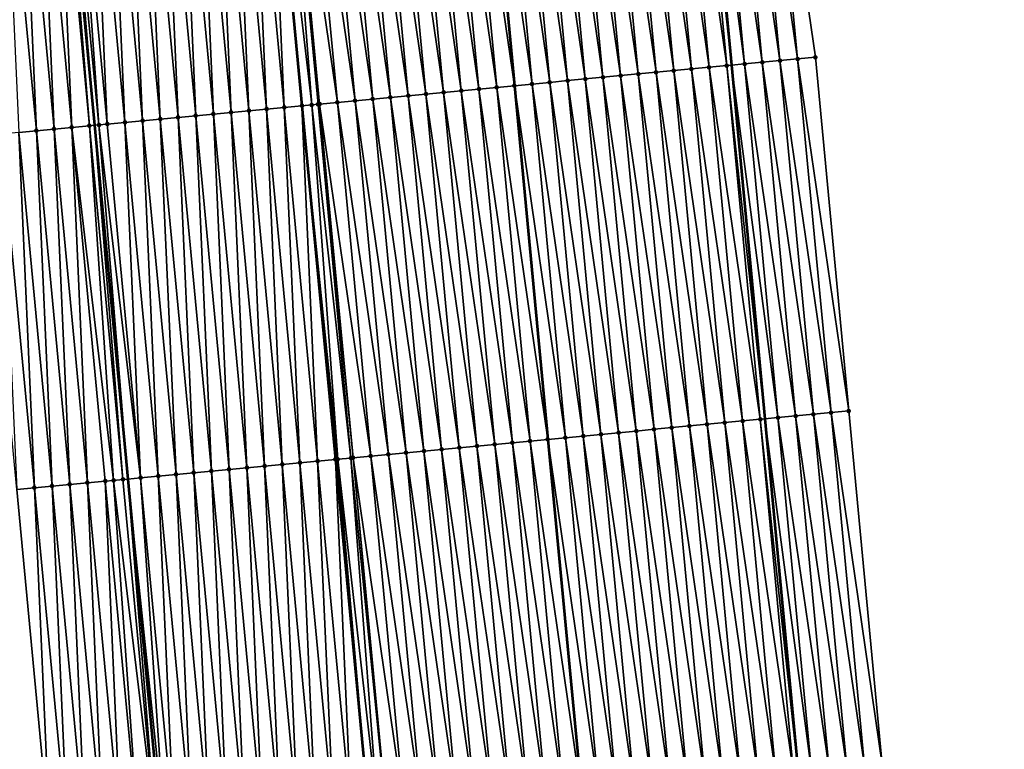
# Model space of a CAD drawing. Header units: feet. Extents: x 2010743 to 2022806, y 818705 to 837694.
# Tile 473 of 531: x 2011328 to 2011384, y 835453 to 835494. Entities that reach past the tile are written whole.
import ezdxf

# ---------------------------------------------------------------- set-up
doc = ezdxf.new("R2010")
doc.units = ezdxf.units.FT
doc.header["$MEASUREMENT"] = 0
for name, color, linetype, lineweight in [('EP_Travel Lane', 172, 'Continuous', 53), ('Road Shots', 141, 'Continuous', 100), ('STRIPING', 60, 'Continuous', 53)]:
    doc.layers.add(name, color=color, linetype=linetype, lineweight=lineweight)
doc.layers.add('I-77-MM17-21_NB-Surface-Border', color=7, linetype='Continuous')
doc.layers.add('I-77-MM17-21_NB-Surface-TIN', color=7, linetype='Continuous')

msp = doc.modelspace()

# ---------------------------------------------------------------- linework, layer by layer
at = {"layer": 'EP_Travel Lane'}
for points in [[(2011336.177, 835810.47, 326.216), (2011338.344, 835790.59, 325.871), (2011340.51, 835770.711, 325.505), (2011342.635, 835750.709, 325.135), (2011344.699, 835730.819, 324.782), (2011346.763, 835710.929, 324.436), (2011348.827, 835691.039, 324.072), (2011350.853, 835671.044, 323.715), (2011352.828, 835651.145, 323.362), (2011354.802, 835631.246, 323.001), (2011356.777, 835611.347, 322.632), (2011358.746, 835591.435, 322.278), (2011360.708, 835571.535, 321.92), (2011362.67, 835551.635, 321.569), (2011364.633, 835531.734, 321.214), (2011366.559, 835511.738, 320.852), (2011368.437, 835491.83, 320.51), (2011370.315, 835471.922, 320.136), (2011372.193, 835452.013, 319.786), (2011374.023, 835431.971, 319.441), (2011375.786, 835412.051, 319.106), (2011377.549, 835392.132, 318.743), (2011379.312, 835372.214, 318.371), (2011381.056, 835352.225, 318.031)], [(2011300.433, 835806.569, 326.501), (2011302.6, 835786.69, 326.146), (2011304.767, 835766.81, 325.794), (2011306.87, 835746.998, 325.472), (2011308.931, 835727.107, 325.118), (2011310.991, 835707.217, 324.745), (2011313.052, 835687.327, 324.385), (2011315.059, 835667.493, 324.025), (2011317.03, 835647.594, 323.684), (2011319.001, 835627.695, 323.293), (2011320.972, 835607.795, 322.93), (2011322.937, 835587.903, 322.583), (2011324.9, 835568.003, 322.219), (2011326.862, 835548.102, 321.88), (2011328.824, 835528.201, 321.532), (2011330.737, 835508.353, 321.172), (2011332.616, 835488.445, 320.816), (2011334.494, 835468.536, 320.475), (2011336.372, 835448.628, 320.112), (2011338.183, 835428.793, 319.764), (2011339.946, 835408.874, 319.393), (2011341.709, 835388.955, 319.042), (2011343.471, 835369.036, 318.673), (2011345.202, 835349.156, 318.333)]]:
    msp.add_polyline3d(points, dxfattribs=at)
at = {"layer": 'I-77-MM17-21_NB-Surface-Border', "color": 3, "linetype": 'Continuous', "lineweight": -3}
for points in [[(2011337.942, 835810.663, 326.148), (2011341.103, 835790.892, 325.791), (2011344.263, 835771.123, 325.366), (2011347.384, 835751.204, 324.943), (2011349.444, 835731.314, 324.584), (2011351.505, 835711.424, 324.233), (2011353.565, 835691.533, 323.866), (2011354.596, 835671.418, 323.548), (2011356.567, 835651.518, 323.201), (2011357.543, 835631.519, 322.887), (2011358.519, 835611.521, 322.572), (2011361.481, 835591.707, 322.163), (2011363.441, 835571.806, 321.817), (2011364.406, 835551.807, 321.502), (2011368.357, 835532.104, 321.056), (2011370.284, 835512.093, 320.695), (2011373.158, 835492.279, 320.306), (2011375.037, 835472.37, 319.952), (2011376.915, 835452.462, 319.6), (2011378.748, 835432.392, 319.251), (2011379.514, 835412.384, 318.95), (2011380.281, 835392.376, 318.636), (2011380.052, 835372.28, 318.349), (2011383.785, 835352.46, 317.933)], [(2011339.235, 835348.65, 318.143), (2011337.381, 835368.501, 318.484), (2011335.427, 835388.403, 318.841), (2011333.316, 835408.291, 319.193), (2011331.931, 835428.243, 319.57), (2011330.123, 835448.042, 319.916), (2011328.245, 835467.95, 320.271), (2011326.367, 835487.859, 320.609), (2011325.484, 835507.861, 320.99), (2011322.774, 835527.609, 321.322), (2011321.069, 835547.535, 321.698), (2011319.572, 835567.481, 322.053), (2011317.687, 835587.389, 322.41)]]:
    msp.add_polyline3d(points, dxfattribs=at)
at = {"layer": 'I-77-MM17-21_NB-Surface-TIN', "color": 128, "linetype": 'Continuous', "lineweight": -3}
for points in [[(2011372.163, 835492.184, 320.349), (2011370.284, 835512.093, 320.695), (2011369.289, 835511.998, 320.74)], [(2011372.163, 835492.184, 320.349), (2011373.158, 835492.279, 320.306), (2011370.284, 835512.093, 320.695)], [(2011366.19, 835491.617, 320.561), (2011364.311, 835511.525, 320.913), (2011363.316, 835511.431, 320.926)], [(2011367.185, 835491.711, 320.546), (2011365.307, 835511.62, 320.895), (2011364.311, 835511.525, 320.913)], [(2011366.19, 835491.617, 320.561), (2011367.185, 835491.711, 320.546), (2011364.311, 835511.525, 320.913)], [(2011368.181, 835491.805, 320.518), (2011366.302, 835511.714, 320.861), (2011365.307, 835511.62, 320.895)], [(2011367.185, 835491.711, 320.546), (2011368.181, 835491.805, 320.518), (2011365.307, 835511.62, 320.895)], [(2011366.302, 835511.714, 320.861), (2011368.437, 835491.83, 320.51), (2011366.559, 835511.738, 320.852)], [(2011368.181, 835491.805, 320.518), (2011368.437, 835491.83, 320.51), (2011366.302, 835511.714, 320.861)], [(2011369.176, 835491.9, 320.487), (2011367.298, 835511.809, 320.828), (2011366.559, 835511.738, 320.852)], [(2011369.176, 835491.9, 320.487), (2011366.559, 835511.738, 320.852), (2011368.437, 835491.83, 320.51)], [(2011370.172, 835491.995, 320.442), (2011368.293, 835511.903, 320.787), (2011367.298, 835511.809, 320.828)], [(2011369.176, 835491.9, 320.487), (2011370.172, 835491.995, 320.442), (2011367.298, 835511.809, 320.828)], [(2011371.167, 835492.089, 320.394), (2011369.289, 835511.998, 320.74), (2011368.293, 835511.903, 320.787)], [(2011370.172, 835491.995, 320.442), (2011371.167, 835492.089, 320.394), (2011368.293, 835511.903, 320.787)], [(2011371.167, 835492.089, 320.394), (2011372.163, 835492.184, 320.349), (2011369.289, 835511.998, 320.74)], [(2011360.216, 835491.052, 320.648), (2011358.338, 835510.96, 320.998), (2011357.342, 835510.866, 321.015)], [(2011361.212, 835491.146, 320.633), (2011359.334, 835511.055, 320.98), (2011358.338, 835510.96, 320.998)], [(2011360.216, 835491.052, 320.648), (2011361.212, 835491.146, 320.633), (2011358.338, 835510.96, 320.998)], [(2011362.207, 835491.24, 320.621), (2011360.329, 835511.149, 320.971), (2011359.334, 835511.055, 320.98)], [(2011361.212, 835491.146, 320.633), (2011362.207, 835491.24, 320.621), (2011359.334, 835511.055, 320.98)], [(2011363.203, 835491.334, 320.608), (2011361.325, 835511.243, 320.958), (2011360.329, 835511.149, 320.971)], [(2011362.207, 835491.24, 320.621), (2011363.203, 835491.334, 320.608), (2011360.329, 835511.149, 320.971)], [(2011364.199, 835491.428, 320.594), (2011362.32, 835511.337, 320.94), (2011361.325, 835511.243, 320.958)], [(2011363.203, 835491.334, 320.608), (2011364.199, 835491.428, 320.594), (2011361.325, 835511.243, 320.958)], [(2011365.194, 835491.523, 320.578), (2011363.316, 835511.431, 320.926), (2011362.32, 835511.337, 320.94)], [(2011364.199, 835491.428, 320.594), (2011365.194, 835491.523, 320.578), (2011362.32, 835511.337, 320.94)], [(2011365.194, 835491.523, 320.578), (2011366.19, 835491.617, 320.561), (2011363.316, 835511.431, 320.926)], [(2011354.243, 835490.486, 320.778), (2011352.365, 835510.395, 321.116), (2011351.369, 835510.3, 321.132)], [(2011355.239, 835490.58, 320.766), (2011353.36, 835510.489, 321.101), (2011352.365, 835510.395, 321.116)], [(2011354.243, 835490.486, 320.778), (2011355.239, 835490.58, 320.766), (2011352.365, 835510.395, 321.116)], [(2011356.234, 835490.674, 320.741), (2011354.356, 835510.583, 321.077), (2011353.36, 835510.489, 321.101)], [(2011355.239, 835490.58, 320.766), (2011356.234, 835490.674, 320.741), (2011353.36, 835510.489, 321.101)], [(2011354.356, 835510.583, 321.077), (2011356.245, 835490.675, 320.74), (2011354.366, 835510.584, 321.077)], [(2011356.234, 835490.674, 320.741), (2011356.245, 835490.675, 320.74), (2011354.356, 835510.583, 321.077)], [(2011357.23, 835490.769, 320.715), (2011355.351, 835510.677, 321.065), (2011354.366, 835510.584, 321.077)], [(2011357.23, 835490.769, 320.715), (2011354.366, 835510.584, 321.077), (2011356.245, 835490.675, 320.74)], [(2011358.225, 835490.863, 320.686), (2011356.347, 835510.772, 321.032), (2011355.351, 835510.677, 321.065)], [(2011357.23, 835490.769, 320.715), (2011358.225, 835490.863, 320.686), (2011355.351, 835510.677, 321.065)], [(2011359.221, 835490.958, 320.667), (2011357.342, 835510.866, 321.015), (2011356.347, 835510.772, 321.032)], [(2011358.225, 835490.863, 320.686), (2011359.221, 835490.958, 320.667), (2011356.347, 835510.772, 321.032)], [(2011359.221, 835490.958, 320.667), (2011360.216, 835491.052, 320.648), (2011357.342, 835510.866, 321.015)], [(2011348.27, 835489.92, 320.889), (2011346.391, 835509.829, 321.234), (2011345.396, 835509.735, 321.252)], [(2011349.265, 835490.015, 320.869), (2011347.387, 835509.923, 321.213), (2011346.391, 835509.829, 321.234)], [(2011348.27, 835489.92, 320.889), (2011349.265, 835490.015, 320.869), (2011346.391, 835509.829, 321.234)], [(2011350.261, 835490.109, 320.852), (2011348.383, 835510.018, 321.194), (2011347.387, 835509.923, 321.213)], [(2011349.265, 835490.015, 320.869), (2011350.261, 835490.109, 320.852), (2011347.387, 835509.923, 321.213)], [(2011351.256, 835490.203, 320.832), (2011349.378, 835510.112, 321.17), (2011348.383, 835510.018, 321.194)], [(2011350.261, 835490.109, 320.852), (2011351.256, 835490.203, 320.832), (2011348.383, 835510.018, 321.194)], [(2011352.252, 835490.297, 320.812), (2011350.374, 835510.206, 321.149), (2011349.378, 835510.112, 321.17)], [(2011351.256, 835490.203, 320.832), (2011352.252, 835490.297, 320.812), (2011349.378, 835510.112, 321.17)], [(2011353.248, 835490.392, 320.794), (2011351.369, 835510.3, 321.132), (2011350.374, 835510.206, 321.149)], [(2011352.252, 835490.297, 320.812), (2011353.248, 835490.392, 320.794), (2011350.374, 835510.206, 321.149)], [(2011353.248, 835490.392, 320.794), (2011354.243, 835490.486, 320.778), (2011351.369, 835510.3, 321.132)], [(2011341.301, 835489.263, 320.909), (2011340.418, 835509.265, 321.271), (2011339.422, 835509.171, 321.258)], [(2011342.296, 835489.356, 320.923), (2011341.414, 835509.358, 321.287), (2011340.418, 835509.265, 321.271)], [(2011341.301, 835489.263, 320.909), (2011342.296, 835489.356, 320.923), (2011340.418, 835509.265, 321.271)], [(2011343.292, 835489.45, 320.94), (2011342.409, 835509.452, 321.296), (2011341.414, 835509.358, 321.287)], [(2011342.296, 835489.356, 320.923), (2011343.292, 835489.45, 320.94), (2011341.414, 835509.358, 321.287)], [(2011342.519, 835509.463, 321.297), (2011342.409, 835509.452, 321.296), (2011344.288, 835489.544, 320.95)], [(2011343.292, 835489.45, 320.94), (2011344.288, 835489.544, 320.95), (2011342.409, 835509.452, 321.296)], [(2011344.84, 835489.596, 320.951), (2011343.292, 835509.536, 321.295), (2011342.519, 835509.463, 321.297)], [(2011344.84, 835489.596, 320.951), (2011342.519, 835509.463, 321.297), (2011344.288, 835489.544, 320.95)], [(2011345.198, 835489.63, 320.949), (2011343.405, 835509.546, 321.294), (2011343.292, 835509.536, 321.295)], [(2011344.84, 835489.596, 320.951), (2011345.198, 835489.63, 320.949), (2011343.292, 835509.536, 321.295)], [(2011346.279, 835489.732, 320.929), (2011344.4, 835509.64, 321.274), (2011343.405, 835509.546, 321.294)], [(2011345.198, 835489.63, 320.949), (2011345.283, 835489.638, 320.949), (2011343.405, 835509.546, 321.294)], [(2011345.283, 835489.638, 320.949), (2011346.279, 835489.732, 320.929), (2011343.405, 835509.546, 321.294)], [(2011347.274, 835489.826, 320.909), (2011345.396, 835509.735, 321.252), (2011344.4, 835509.64, 321.274)], [(2011346.279, 835489.732, 320.929), (2011347.274, 835489.826, 320.909), (2011344.4, 835509.64, 321.274)], [(2011347.274, 835489.826, 320.909), (2011348.27, 835489.92, 320.889), (2011345.396, 835509.735, 321.252)], [(2011336.323, 835488.794, 320.867), (2011335.44, 835508.796, 321.229), (2011334.445, 835508.702, 321.222)], [(2011337.318, 835488.887, 320.874), (2011336.436, 835508.89, 321.237), (2011335.44, 835508.796, 321.229)], [(2011336.323, 835488.794, 320.867), (2011337.318, 835488.887, 320.874), (2011335.44, 835508.796, 321.229)], [(2011338.314, 835488.981, 320.882), (2011337.431, 835508.984, 321.243), (2011336.436, 835508.89, 321.237)], [(2011337.318, 835488.887, 320.874), (2011338.314, 835488.981, 320.882), (2011336.436, 835508.89, 321.237)], [(2011339.31, 835489.075, 320.891), (2011338.427, 835509.077, 321.247), (2011337.431, 835508.984, 321.243)], [(2011338.314, 835488.981, 320.882), (2011339.31, 835489.075, 320.891), (2011337.431, 835508.984, 321.243)], [(2011340.305, 835489.169, 320.897), (2011339.422, 835509.171, 321.258), (2011338.427, 835509.077, 321.247)], [(2011339.31, 835489.075, 320.891), (2011340.305, 835489.169, 320.897), (2011338.427, 835509.077, 321.247)], [(2011340.305, 835489.169, 320.897), (2011341.301, 835489.263, 320.909), (2011339.422, 835509.171, 321.258)], [(2011330.349, 835488.232, 320.737), (2011329.466, 835508.234, 321.131), (2011328.471, 835508.141, 321.086)], [(2011331.345, 835488.326, 320.773), (2011330.462, 835508.327, 321.168), (2011329.466, 835508.234, 321.131)], [(2011330.349, 835488.232, 320.737), (2011331.345, 835488.326, 320.773), (2011329.466, 835508.234, 321.131)], [(2011332.34, 835488.419, 320.814), (2011330.737, 835508.353, 321.172), (2011330.462, 835508.327, 321.168)], [(2011331.345, 835488.326, 320.773), (2011332.34, 835488.419, 320.814), (2011330.462, 835508.327, 321.168)], [(2011330.94, 835508.372, 321.176), (2011330.737, 835508.353, 321.172), (2011332.616, 835488.445, 320.816)], [(2011332.34, 835488.419, 320.814), (2011332.616, 835488.445, 320.816), (2011330.737, 835508.353, 321.172)], [(2011332.872, 835488.469, 320.819), (2011331.458, 835508.421, 321.187), (2011330.94, 835508.372, 321.176)], [(2011332.872, 835488.469, 320.819), (2011330.94, 835508.372, 321.176), (2011332.616, 835488.445, 320.816)], [(2011333.336, 835488.513, 320.831), (2011332.453, 835508.515, 321.199), (2011331.458, 835508.421, 321.187)], [(2011332.872, 835488.469, 320.819), (2011333.336, 835488.513, 320.831), (2011331.458, 835508.421, 321.187)], [(2011334.332, 835488.606, 320.845), (2011333.449, 835508.608, 321.211), (2011332.453, 835508.515, 321.199)], [(2011333.336, 835488.513, 320.831), (2011334.332, 835488.606, 320.845), (2011332.453, 835508.515, 321.199)], [(2011335.327, 835488.7, 320.858), (2011334.445, 835508.702, 321.222), (2011333.449, 835508.608, 321.211)], [(2011334.332, 835488.606, 320.845), (2011335.327, 835488.7, 320.858), (2011333.449, 835508.608, 321.211)], [(2011335.327, 835488.7, 320.858), (2011336.323, 835488.794, 320.867), (2011334.445, 835508.702, 321.222)], [(2011329.353, 835488.139, 320.717), (2011328.471, 835508.141, 321.086), (2011327.475, 835508.047, 321.064)], [(2011328.358, 835488.045, 320.681), (2011329.353, 835488.139, 320.717), (2011327.475, 835508.047, 321.064)], [(2011329.353, 835488.139, 320.717), (2011330.349, 835488.232, 320.737), (2011328.471, 835508.141, 321.086)], [(2011374.041, 835472.276, 319.991), (2011372.163, 835492.184, 320.349), (2011371.167, 835492.089, 320.394)], [(2011375.037, 835472.37, 319.952), (2011373.158, 835492.279, 320.306), (2011372.163, 835492.184, 320.349)], [(2011374.041, 835472.276, 319.991), (2011375.037, 835472.37, 319.952), (2011372.163, 835492.184, 320.349)], [(2011368.068, 835471.709, 320.195), (2011366.19, 835491.617, 320.561), (2011365.194, 835491.523, 320.578)], [(2011369.063, 835471.803, 320.175), (2011367.185, 835491.711, 320.546), (2011366.19, 835491.617, 320.561)], [(2011368.068, 835471.709, 320.195), (2011369.063, 835471.803, 320.175), (2011366.19, 835491.617, 320.561)], [(2011370.059, 835471.897, 320.144), (2011368.181, 835491.805, 320.518), (2011367.185, 835491.711, 320.546)], [(2011369.063, 835471.803, 320.175), (2011370.059, 835471.897, 320.144), (2011367.185, 835491.711, 320.546)], [(2011368.181, 835491.805, 320.518), (2011370.315, 835471.922, 320.136), (2011368.437, 835491.83, 320.51)], [(2011370.059, 835471.897, 320.144), (2011370.315, 835471.922, 320.136), (2011368.181, 835491.805, 320.518)], [(2011371.054, 835471.992, 320.112), (2011369.176, 835491.9, 320.487), (2011368.437, 835491.83, 320.51)], [(2011371.054, 835471.992, 320.112), (2011368.437, 835491.83, 320.51), (2011370.315, 835471.922, 320.136)], [(2011372.05, 835472.086, 320.085), (2011370.172, 835491.995, 320.442), (2011369.176, 835491.9, 320.487)], [(2011371.054, 835471.992, 320.112), (2011372.05, 835472.086, 320.085), (2011369.176, 835491.9, 320.487)], [(2011373.046, 835472.181, 320.032), (2011371.167, 835492.089, 320.394), (2011370.172, 835491.995, 320.442)], [(2011372.05, 835472.086, 320.085), (2011373.046, 835472.181, 320.032), (2011370.172, 835491.995, 320.442)], [(2011373.046, 835472.181, 320.032), (2011374.041, 835472.276, 319.991), (2011371.167, 835492.089, 320.394)], [(2011362.095, 835471.143, 320.287), (2011360.216, 835491.052, 320.648), (2011359.221, 835490.958, 320.667)], [(2011363.09, 835471.238, 320.268), (2011361.212, 835491.146, 320.633), (2011360.216, 835491.052, 320.648)], [(2011362.095, 835471.143, 320.287), (2011363.09, 835471.238, 320.268), (2011360.216, 835491.052, 320.648)], [(2011364.086, 835471.332, 320.252), (2011362.207, 835491.24, 320.621), (2011361.212, 835491.146, 320.633)], [(2011363.09, 835471.238, 320.268), (2011364.086, 835471.332, 320.252), (2011361.212, 835491.146, 320.633)], [(2011365.081, 835471.426, 320.239), (2011363.203, 835491.334, 320.608), (2011362.207, 835491.24, 320.621)], [(2011364.086, 835471.332, 320.252), (2011365.081, 835471.426, 320.239), (2011362.207, 835491.24, 320.621)], [(2011366.077, 835471.52, 320.226), (2011364.199, 835491.428, 320.594), (2011363.203, 835491.334, 320.608)], [(2011365.081, 835471.426, 320.239), (2011366.077, 835471.52, 320.226), (2011363.203, 835491.334, 320.608)], [(2011367.072, 835471.614, 320.212), (2011365.194, 835491.523, 320.578), (2011364.199, 835491.428, 320.594)], [(2011366.077, 835471.52, 320.226), (2011367.072, 835471.614, 320.212), (2011364.199, 835491.428, 320.594)], [(2011367.072, 835471.614, 320.212), (2011368.068, 835471.709, 320.195), (2011365.194, 835491.523, 320.578)], [(2011356.121, 835470.577, 320.432), (2011354.243, 835490.486, 320.778), (2011353.248, 835490.392, 320.794)], [(2011357.117, 835470.672, 320.417), (2011355.239, 835490.58, 320.766), (2011354.243, 835490.486, 320.778)], [(2011356.121, 835470.577, 320.432), (2011357.117, 835470.672, 320.417), (2011354.243, 835490.486, 320.778)], [(2011358.112, 835470.766, 320.394), (2011356.234, 835490.674, 320.741), (2011355.239, 835490.58, 320.766)], [(2011357.117, 835470.672, 320.417), (2011358.112, 835470.766, 320.394), (2011355.239, 835490.58, 320.766)], [(2011356.234, 835490.674, 320.741), (2011358.123, 835470.767, 320.393), (2011356.245, 835490.675, 320.74)], [(2011358.112, 835470.766, 320.394), (2011358.123, 835470.767, 320.393), (2011356.234, 835490.674, 320.741)], [(2011359.108, 835470.86, 320.364), (2011357.23, 835490.769, 320.715), (2011356.245, 835490.675, 320.74)], [(2011359.108, 835470.86, 320.364), (2011356.245, 835490.675, 320.74), (2011358.123, 835470.767, 320.393)], [(2011360.103, 835470.955, 320.331), (2011358.225, 835490.863, 320.686), (2011357.23, 835490.769, 320.715)], [(2011359.108, 835470.86, 320.364), (2011360.103, 835470.955, 320.331), (2011357.23, 835490.769, 320.715)], [(2011361.099, 835471.049, 320.305), (2011359.221, 835490.958, 320.667), (2011358.225, 835490.863, 320.686)], [(2011360.103, 835470.955, 320.331), (2011361.099, 835471.049, 320.305), (2011358.225, 835490.863, 320.686)], [(2011361.099, 835471.049, 320.305), (2011362.095, 835471.143, 320.287), (2011359.221, 835490.958, 320.667)], [(2011350.148, 835470.012, 320.543), (2011348.27, 835489.92, 320.889), (2011347.274, 835489.826, 320.909)], [(2011351.144, 835470.106, 320.521), (2011349.265, 835490.015, 320.869), (2011348.27, 835489.92, 320.889)], [(2011350.148, 835470.012, 320.543), (2011351.144, 835470.106, 320.521), (2011348.27, 835489.92, 320.889)], [(2011352.139, 835470.2, 320.504), (2011350.261, 835490.109, 320.852), (2011349.265, 835490.015, 320.869)], [(2011351.144, 835470.106, 320.521), (2011352.139, 835470.2, 320.504), (2011349.265, 835490.015, 320.869)], [(2011353.135, 835470.295, 320.483), (2011351.256, 835490.203, 320.832), (2011350.261, 835490.109, 320.852)], [(2011352.139, 835470.2, 320.504), (2011353.135, 835470.295, 320.483), (2011350.261, 835490.109, 320.852)], [(2011354.13, 835470.389, 320.465), (2011352.252, 835490.297, 320.812), (2011351.256, 835490.203, 320.832)], [(2011353.135, 835470.295, 320.483), (2011354.13, 835470.389, 320.465), (2011351.256, 835490.203, 320.832)], [(2011355.126, 835470.483, 320.447), (2011353.248, 835490.392, 320.794), (2011352.252, 835490.297, 320.812)], [(2011354.13, 835470.389, 320.465), (2011355.126, 835470.483, 320.447), (2011352.252, 835490.297, 320.812)], [(2011355.126, 835470.483, 320.447), (2011356.121, 835470.577, 320.432), (2011353.248, 835490.392, 320.794)], [(2011343.179, 835469.354, 320.56), (2011342.296, 835489.356, 320.923), (2011341.301, 835489.263, 320.909)], [(2011344.175, 835469.448, 320.575), (2011343.292, 835489.45, 320.94), (2011342.296, 835489.356, 320.923)], [(2011343.179, 835469.354, 320.56), (2011344.175, 835469.448, 320.575), (2011342.296, 835489.356, 320.923)], [(2011345.17, 835469.541, 320.591), (2011344.288, 835489.544, 320.95), (2011343.292, 835489.45, 320.94)], [(2011344.175, 835469.448, 320.575), (2011345.17, 835469.541, 320.591), (2011343.292, 835489.45, 320.94)], [(2011346.304, 835469.648, 320.605), (2011344.84, 835489.596, 320.951), (2011344.288, 835489.544, 320.95)], [(2011346.304, 835469.648, 320.605), (2011344.288, 835489.544, 320.95), (2011346.166, 835469.635, 320.604)], [(2011345.17, 835469.541, 320.591), (2011346.166, 835469.635, 320.604), (2011344.288, 835489.544, 320.95)], [(2011347.041, 835469.718, 320.604), (2011345.198, 835489.63, 320.949), (2011344.84, 835489.596, 320.951)], [(2011346.304, 835469.648, 320.605), (2011347.041, 835469.718, 320.604), (2011344.84, 835489.596, 320.951)], [(2011347.161, 835469.729, 320.603), (2011345.283, 835489.638, 320.949), (2011345.198, 835489.63, 320.949)], [(2011347.041, 835469.718, 320.604), (2011347.161, 835469.729, 320.603), (2011345.198, 835489.63, 320.949)], [(2011348.157, 835469.823, 320.584), (2011346.279, 835489.732, 320.929), (2011345.283, 835489.638, 320.949)], [(2011347.161, 835469.729, 320.603), (2011348.157, 835469.823, 320.584), (2011345.283, 835489.638, 320.949)], [(2011349.152, 835469.918, 320.563), (2011347.274, 835489.826, 320.909), (2011346.279, 835489.732, 320.929)], [(2011348.157, 835469.823, 320.584), (2011349.152, 835469.918, 320.563), (2011346.279, 835489.732, 320.929)], [(2011349.152, 835469.918, 320.563), (2011350.148, 835470.012, 320.543), (2011347.274, 835489.826, 320.909)], [(2011337.205, 835468.791, 320.509), (2011336.323, 835488.794, 320.867), (2011335.327, 835488.7, 320.858)], [(2011338.201, 835468.885, 320.518), (2011337.318, 835488.887, 320.874), (2011336.323, 835488.794, 320.867)], [(2011337.205, 835468.791, 320.509), (2011338.201, 835468.885, 320.518), (2011336.323, 835488.794, 320.867)], [(2011339.197, 835468.979, 320.526), (2011338.314, 835488.981, 320.882), (2011337.318, 835488.887, 320.874)], [(2011338.201, 835468.885, 320.518), (2011339.197, 835468.979, 320.526), (2011337.318, 835488.887, 320.874)], [(2011340.192, 835469.073, 320.533), (2011339.31, 835489.075, 320.891), (2011338.314, 835488.981, 320.882)], [(2011339.197, 835468.979, 320.526), (2011340.192, 835469.073, 320.533), (2011338.314, 835488.981, 320.882)], [(2011341.188, 835469.167, 320.54), (2011340.305, 835489.169, 320.897), (2011339.31, 835489.075, 320.891)], [(2011340.192, 835469.073, 320.533), (2011341.188, 835469.167, 320.54), (2011339.31, 835489.075, 320.891)], [(2011342.183, 835469.26, 320.548), (2011341.301, 835489.263, 320.909), (2011340.305, 835489.169, 320.897)], [(2011341.188, 835469.167, 320.54), (2011342.183, 835469.26, 320.548), (2011340.305, 835489.169, 320.897)], [(2011342.183, 835469.26, 320.548), (2011343.179, 835469.354, 320.56), (2011341.301, 835489.263, 320.909)], [(2011331.232, 835468.23, 320.379), (2011330.349, 835488.232, 320.737), (2011329.353, 835488.139, 320.717)], [(2011332.227, 835468.324, 320.399), (2011331.345, 835488.326, 320.773), (2011330.349, 835488.232, 320.737)], [(2011331.232, 835468.23, 320.379), (2011332.227, 835468.324, 320.399), (2011330.349, 835488.232, 320.737)], [(2011333.697, 835468.461, 320.465), (2011332.34, 835488.419, 320.814), (2011331.345, 835488.326, 320.773)], [(2011332.227, 835468.324, 320.399), (2011333.223, 835468.417, 320.435), (2011331.345, 835488.326, 320.773)], [(2011333.223, 835468.417, 320.435), (2011333.697, 835468.461, 320.465), (2011331.345, 835488.326, 320.773)], [(2011334.219, 835468.51, 320.473), (2011332.616, 835488.445, 320.816), (2011332.34, 835488.419, 320.814)], [(2011333.697, 835468.461, 320.465), (2011334.219, 835468.51, 320.473), (2011332.34, 835488.419, 320.814)], [(2011332.872, 835488.469, 320.819), (2011332.616, 835488.445, 320.816), (2011334.494, 835468.536, 320.475)], [(2011334.219, 835468.51, 320.473), (2011334.494, 835468.536, 320.475), (2011332.616, 835488.445, 320.816)], [(2011335.214, 835468.604, 320.481), (2011333.336, 835488.513, 320.831), (2011332.872, 835488.469, 320.819)], [(2011335.214, 835468.604, 320.481), (2011332.872, 835488.469, 320.819), (2011334.494, 835468.536, 320.475)], [(2011335.214, 835468.604, 320.481), (2011334.332, 835488.606, 320.845), (2011333.336, 835488.513, 320.831)], [(2011336.21, 835468.698, 320.494), (2011335.327, 835488.7, 320.858), (2011334.332, 835488.606, 320.845)], [(2011335.214, 835468.604, 320.481), (2011336.21, 835468.698, 320.494), (2011334.332, 835488.606, 320.845)], [(2011336.21, 835468.698, 320.494), (2011337.205, 835468.791, 320.509), (2011335.327, 835488.7, 320.858)], [(2011329.24, 835468.043, 320.307), (2011328.358, 835488.045, 320.681), (2011327.362, 835487.952, 320.648)], [(2011329.24, 835468.043, 320.307), (2011327.362, 835487.952, 320.648), (2011328.245, 835467.95, 320.271)], [(2011330.236, 835468.137, 320.341), (2011329.353, 835488.139, 320.717), (2011328.358, 835488.045, 320.681)], [(2011329.24, 835468.043, 320.307), (2011330.236, 835468.137, 320.341), (2011328.358, 835488.045, 320.681)], [(2011330.236, 835468.137, 320.341), (2011331.232, 835468.23, 320.379), (2011329.353, 835488.139, 320.717)], [(2011374.924, 835452.273, 319.685), (2011373.046, 835472.181, 320.032), (2011372.05, 835472.086, 320.085)], [(2011375.919, 835452.367, 319.64), (2011374.041, 835472.276, 319.991), (2011373.046, 835472.181, 320.032)], [(2011374.924, 835452.273, 319.685), (2011375.919, 835452.367, 319.64), (2011373.046, 835472.181, 320.032)], [(2011376.915, 835452.462, 319.6), (2011375.037, 835472.37, 319.952), (2011374.041, 835472.276, 319.991)], [(2011375.919, 835452.367, 319.64), (2011376.915, 835452.462, 319.6), (2011374.041, 835472.276, 319.991)], [(2011368.951, 835451.706, 319.857), (2011367.072, 835471.614, 320.212), (2011366.077, 835471.52, 320.226)], [(2011369.946, 835451.8, 319.844), (2011368.068, 835471.709, 320.195), (2011367.072, 835471.614, 320.212)], [(2011368.951, 835451.706, 319.857), (2011369.946, 835451.8, 319.844), (2011367.072, 835471.614, 320.212)], [(2011370.942, 835451.894, 319.825), (2011369.063, 835471.803, 320.175), (2011368.068, 835471.709, 320.195)], [(2011369.946, 835451.8, 319.844), (2011370.942, 835451.894, 319.825), (2011368.068, 835471.709, 320.195)], [(2011371.937, 835451.989, 319.793), (2011370.059, 835471.897, 320.144), (2011369.063, 835471.803, 320.175)], [(2011370.942, 835451.894, 319.825), (2011371.937, 835451.989, 319.793), (2011369.063, 835471.803, 320.175)], [(2011370.059, 835471.897, 320.144), (2011372.193, 835452.013, 319.786), (2011370.315, 835471.922, 320.136)], [(2011371.937, 835451.989, 319.793), (2011372.193, 835452.013, 319.786), (2011370.059, 835471.897, 320.144)], [(2011372.933, 835452.083, 319.766), (2011371.054, 835471.992, 320.112), (2011370.315, 835471.922, 320.136)], [(2011372.933, 835452.083, 319.766), (2011370.315, 835471.922, 320.136), (2011372.193, 835452.013, 319.786)], [(2011373.928, 835452.178, 319.733), (2011372.05, 835472.086, 320.085), (2011371.054, 835471.992, 320.112)], [(2011372.933, 835452.083, 319.766), (2011373.928, 835452.178, 319.733), (2011371.054, 835471.992, 320.112)], [(2011373.928, 835452.178, 319.733), (2011374.924, 835452.273, 319.685), (2011372.05, 835472.086, 320.085)], [(2011363.973, 835451.235, 319.934), (2011362.095, 835471.143, 320.287), (2011361.099, 835471.049, 320.305)], [(2011364.968, 835451.329, 319.918), (2011363.09, 835471.238, 320.268), (2011362.095, 835471.143, 320.287)], [(2011363.973, 835451.235, 319.934), (2011364.968, 835451.329, 319.918), (2011362.095, 835471.143, 320.287)], [(2011365.964, 835451.423, 319.903), (2011364.086, 835471.332, 320.252), (2011363.09, 835471.238, 320.268)], [(2011364.968, 835451.329, 319.918), (2011365.964, 835451.423, 319.903), (2011363.09, 835471.238, 320.268)], [(2011366.959, 835451.518, 319.887), (2011365.081, 835471.426, 320.239), (2011364.086, 835471.332, 320.252)], [(2011365.964, 835451.423, 319.903), (2011366.959, 835451.518, 319.887), (2011364.086, 835471.332, 320.252)], [(2011367.955, 835451.612, 319.871), (2011366.077, 835471.52, 320.226), (2011365.081, 835471.426, 320.239)], [(2011366.959, 835451.518, 319.887), (2011367.955, 835451.612, 319.871), (2011365.081, 835471.426, 320.239)], [(2011367.955, 835451.612, 319.871), (2011368.951, 835451.706, 319.857), (2011366.077, 835471.52, 320.226)], [(2011358, 835450.669, 320.076), (2011356.121, 835470.577, 320.432), (2011355.126, 835470.483, 320.447)], [(2011358.995, 835450.763, 320.062), (2011357.117, 835470.672, 320.417), (2011356.121, 835470.577, 320.432)], [(2011358, 835450.669, 320.076), (2011358.995, 835450.763, 320.062), (2011356.121, 835470.577, 320.432)], [(2011359.991, 835450.857, 320.038), (2011358.112, 835470.766, 320.394), (2011357.117, 835470.672, 320.417)], [(2011358.995, 835450.763, 320.062), (2011359.991, 835450.857, 320.038), (2011357.117, 835470.672, 320.417)], [(2011358.112, 835470.766, 320.394), (2011360.001, 835450.858, 320.037), (2011358.123, 835470.767, 320.393)], [(2011359.991, 835450.857, 320.038), (2011360.001, 835450.858, 320.037), (2011358.112, 835470.766, 320.394)], [(2011360.986, 835450.952, 320.021), (2011359.108, 835470.86, 320.364), (2011358.123, 835470.767, 320.393)], [(2011360.986, 835450.952, 320.021), (2011358.123, 835470.767, 320.393), (2011360.001, 835450.858, 320.037)], [(2011361.982, 835451.046, 319.98), (2011360.103, 835470.955, 320.331), (2011359.108, 835470.86, 320.364)], [(2011360.986, 835450.952, 320.021), (2011361.982, 835451.046, 319.98), (2011359.108, 835470.86, 320.364)], [(2011362.977, 835451.141, 319.953), (2011361.099, 835471.049, 320.305), (2011360.103, 835470.955, 320.331)], [(2011361.982, 835451.046, 319.98), (2011362.977, 835451.141, 319.953), (2011360.103, 835470.955, 320.331)], [(2011362.977, 835451.141, 319.953), (2011363.973, 835451.235, 319.934), (2011361.099, 835471.049, 320.305)], [(2011352.026, 835450.103, 320.185), (2011350.148, 835470.012, 320.543), (2011349.152, 835469.918, 320.563)], [(2011353.022, 835450.198, 320.167), (2011351.144, 835470.106, 320.521), (2011350.148, 835470.012, 320.543)], [(2011352.026, 835450.103, 320.185), (2011353.022, 835450.198, 320.167), (2011350.148, 835470.012, 320.543)], [(2011354.017, 835450.292, 320.149), (2011352.139, 835470.2, 320.504), (2011351.144, 835470.106, 320.521)], [(2011353.022, 835450.198, 320.167), (2011354.017, 835450.292, 320.149), (2011351.144, 835470.106, 320.521)], [(2011355.013, 835450.386, 320.127), (2011353.135, 835470.295, 320.483), (2011352.139, 835470.2, 320.504)], [(2011354.017, 835450.292, 320.149), (2011355.013, 835450.386, 320.127), (2011352.139, 835470.2, 320.504)], [(2011356.008, 835450.48, 320.107), (2011354.13, 835470.389, 320.465), (2011353.135, 835470.295, 320.483)], [(2011355.013, 835450.386, 320.127), (2011356.008, 835450.48, 320.107), (2011353.135, 835470.295, 320.483)], [(2011357.004, 835450.575, 320.089), (2011355.126, 835470.483, 320.447), (2011354.13, 835470.389, 320.465)], [(2011356.008, 835450.48, 320.107), (2011357.004, 835450.575, 320.089), (2011354.13, 835470.389, 320.465)], [(2011357.004, 835450.575, 320.089), (2011358, 835450.669, 320.076), (2011355.126, 835470.483, 320.447)], [(2011345.057, 835449.446, 320.202), (2011344.175, 835469.448, 320.575), (2011343.179, 835469.354, 320.56)], [(2011346.053, 835449.539, 320.215), (2011345.17, 835469.541, 320.591), (2011344.175, 835469.448, 320.575)], [(2011345.057, 835449.446, 320.202), (2011346.053, 835449.539, 320.215), (2011344.175, 835469.448, 320.575)], [(2011347.048, 835449.633, 320.23), (2011346.166, 835469.635, 320.604), (2011345.17, 835469.541, 320.591)], [(2011346.053, 835449.539, 320.215), (2011347.048, 835449.633, 320.23), (2011345.17, 835469.541, 320.591)], [(2011346.304, 835469.648, 320.605), (2011346.166, 835469.635, 320.604), (2011348.044, 835449.727, 320.24)], [(2011347.048, 835449.633, 320.23), (2011348.044, 835449.727, 320.24), (2011346.166, 835469.635, 320.604)], [(2011348.563, 835449.776, 320.244), (2011347.041, 835469.718, 320.604), (2011346.304, 835469.648, 320.605)], [(2011348.563, 835449.776, 320.244), (2011346.304, 835469.648, 320.605), (2011348.044, 835449.727, 320.24)], [(2011349.016, 835449.818, 320.242), (2011347.161, 835469.729, 320.603), (2011347.041, 835469.718, 320.604)], [(2011348.563, 835449.776, 320.244), (2011349.016, 835449.818, 320.242), (2011347.041, 835469.718, 320.604)], [(2011350.035, 835449.915, 320.222), (2011348.157, 835469.823, 320.584), (2011347.161, 835469.729, 320.603)], [(2011349.04, 835449.821, 320.242), (2011350.035, 835449.915, 320.222), (2011347.161, 835469.729, 320.603)], [(2011349.016, 835449.818, 320.242), (2011349.04, 835449.821, 320.242), (2011347.161, 835469.729, 320.603)], [(2011351.031, 835450.009, 320.204), (2011349.152, 835469.918, 320.563), (2011348.157, 835469.823, 320.584)], [(2011350.035, 835449.915, 320.222), (2011351.031, 835450.009, 320.204), (2011348.157, 835469.823, 320.584)], [(2011351.031, 835450.009, 320.204), (2011352.026, 835450.103, 320.185), (2011349.152, 835469.918, 320.563)], [(2011339.084, 835448.883, 320.149), (2011338.201, 835468.885, 320.518), (2011337.205, 835468.791, 320.509)], [(2011340.079, 835448.977, 320.158), (2011339.197, 835468.979, 320.526), (2011338.201, 835468.885, 320.518)], [(2011339.084, 835448.883, 320.149), (2011340.079, 835448.977, 320.158), (2011338.201, 835468.885, 320.518)], [(2011341.075, 835449.071, 320.168), (2011340.192, 835469.073, 320.533), (2011339.197, 835468.979, 320.526)], [(2011340.079, 835448.977, 320.158), (2011341.075, 835449.071, 320.168), (2011339.197, 835468.979, 320.526)], [(2011342.07, 835449.164, 320.176), (2011341.188, 835469.167, 320.54), (2011340.192, 835469.073, 320.533)], [(2011341.075, 835449.071, 320.168), (2011342.07, 835449.164, 320.176), (2011340.192, 835469.073, 320.533)], [(2011343.066, 835449.258, 320.184), (2011342.183, 835469.26, 320.548), (2011341.188, 835469.167, 320.54)], [(2011342.07, 835449.164, 320.176), (2011343.066, 835449.258, 320.184), (2011341.188, 835469.167, 320.54)], [(2011344.062, 835449.352, 320.192), (2011343.179, 835469.354, 320.56), (2011342.183, 835469.26, 320.548)], [(2011343.066, 835449.258, 320.184), (2011344.062, 835449.352, 320.192), (2011342.183, 835469.26, 320.548)], [(2011344.062, 835449.352, 320.192), (2011345.057, 835449.446, 320.202), (2011343.179, 835469.354, 320.56)], [(2011333.11, 835448.322, 320.022), (2011332.227, 835468.324, 320.399), (2011331.232, 835468.23, 320.379)], [(2011334.106, 835448.415, 320.045), (2011333.223, 835468.417, 320.435), (2011332.227, 835468.324, 320.399)], [(2011333.11, 835448.322, 320.022), (2011334.106, 835448.415, 320.045), (2011332.227, 835468.324, 320.399)], [(2011335.101, 835448.508, 320.081), (2011333.697, 835468.461, 320.465), (2011333.223, 835468.417, 320.435)], [(2011334.106, 835448.415, 320.045), (2011335.101, 835448.508, 320.081), (2011333.223, 835468.417, 320.435)], [(2011336.097, 835448.602, 320.111), (2011334.219, 835468.51, 320.473), (2011333.697, 835468.461, 320.465)], [(2011335.101, 835448.508, 320.081), (2011336.097, 835448.602, 320.111), (2011333.697, 835468.461, 320.465)], [(2011336.097, 835448.602, 320.111), (2011334.494, 835468.536, 320.475), (2011334.219, 835468.51, 320.473)], [(2011336.585, 835448.648, 320.113), (2011335.214, 835468.604, 320.481), (2011334.494, 835468.536, 320.475)], [(2011336.585, 835448.648, 320.113), (2011334.494, 835468.536, 320.475), (2011336.372, 835448.628, 320.112)], [(2011336.097, 835448.602, 320.111), (2011336.372, 835448.628, 320.112), (2011334.494, 835468.536, 320.475)], [(2011337.093, 835448.696, 320.126), (2011336.21, 835468.698, 320.494), (2011335.214, 835468.604, 320.481)], [(2011336.585, 835448.648, 320.113), (2011337.093, 835448.696, 320.126), (2011335.214, 835468.604, 320.481)], [(2011338.088, 835448.789, 320.137), (2011337.205, 835468.791, 320.509), (2011336.21, 835468.698, 320.494)], [(2011337.093, 835448.696, 320.126), (2011338.088, 835448.789, 320.137), (2011336.21, 835468.698, 320.494)], [(2011338.088, 835448.789, 320.137), (2011339.084, 835448.883, 320.149), (2011337.205, 835468.791, 320.509)], [(2011330.123, 835448.042, 319.916), (2011329.24, 835468.043, 320.307), (2011328.245, 835467.95, 320.271)], [(2011331.119, 835448.135, 319.952), (2011330.236, 835468.137, 320.341), (2011329.24, 835468.043, 320.307)], [(2011331.119, 835448.135, 319.952), (2011329.24, 835468.043, 320.307), (2011330.123, 835448.042, 319.916)], [(2011332.114, 835448.228, 319.986), (2011331.232, 835468.23, 320.379), (2011330.236, 835468.137, 320.341)], [(2011331.119, 835448.135, 319.952), (2011332.114, 835448.228, 319.986), (2011330.236, 835468.137, 320.341)], [(2011332.114, 835448.228, 319.986), (2011333.11, 835448.322, 320.022), (2011331.232, 835468.23, 320.379)]]:
    msp.add_3dface(points, dxfattribs=at)
at = {"layer": 'Road Shots', "lineweight": 100}
for p in [(2011372.163, 835492.184, 320.349), (2011373.158, 835492.279, 320.306), (2011366.19, 835491.617, 320.561), (2011367.185, 835491.711, 320.546), (2011368.181, 835491.805, 320.518), (2011369.176, 835491.9, 320.487), (2011370.172, 835491.995, 320.442), (2011371.167, 835492.089, 320.394), (2011360.216, 835491.052, 320.648), (2011361.212, 835491.146, 320.633), (2011362.207, 835491.24, 320.621), (2011363.203, 835491.334, 320.608), (2011364.199, 835491.428, 320.594), (2011365.194, 835491.523, 320.578), (2011354.243, 835490.486, 320.778), (2011355.239, 835490.58, 320.766), (2011356.234, 835490.674, 320.741), (2011357.23, 835490.769, 320.715), (2011358.225, 835490.863, 320.686), (2011359.221, 835490.958, 320.667), (2011348.27, 835489.92, 320.889), (2011349.265, 835490.015, 320.869), (2011350.261, 835490.109, 320.852), (2011351.256, 835490.203, 320.832), (2011352.252, 835490.297, 320.812), (2011353.248, 835490.392, 320.794), (2011342.296, 835489.356, 320.923), (2011343.292, 835489.45, 320.94), (2011344.288, 835489.544, 320.95), (2011344.84, 835489.596, 320.951), (2011345.198, 835489.63, 320.949), (2011345.283, 835489.638, 320.949), (2011346.279, 835489.732, 320.929), (2011347.274, 835489.826, 320.909), (2011336.323, 835488.794, 320.867), (2011337.318, 835488.887, 320.874), (2011338.314, 835488.981, 320.882), (2011339.31, 835489.075, 320.891), (2011340.305, 835489.169, 320.897), (2011341.301, 835489.263, 320.909), (2011330.349, 835488.232, 320.737), (2011331.345, 835488.326, 320.773), (2011332.34, 835488.419, 320.814), (2011332.872, 835488.469, 320.819), (2011333.336, 835488.513, 320.831), (2011334.332, 835488.606, 320.845), (2011335.327, 835488.7, 320.858), (2011329.353, 835488.139, 320.717), (2011373.046, 835472.181, 320.032), (2011374.041, 835472.276, 319.991), (2011375.037, 835472.37, 319.952), (2011367.072, 835471.614, 320.212), (2011368.068, 835471.709, 320.195), (2011369.063, 835471.803, 320.175), (2011370.059, 835471.897, 320.144), (2011371.054, 835471.992, 320.112), (2011372.05, 835472.086, 320.085), (2011362.095, 835471.143, 320.287), (2011363.09, 835471.238, 320.268), (2011364.086, 835471.332, 320.252), (2011365.081, 835471.426, 320.239), (2011366.077, 835471.52, 320.226), (2011356.121, 835470.577, 320.432), (2011357.117, 835470.672, 320.417), (2011358.112, 835470.766, 320.394), (2011359.108, 835470.86, 320.364), (2011360.103, 835470.955, 320.331), (2011361.099, 835471.049, 320.305), (2011350.148, 835470.012, 320.543), (2011351.144, 835470.106, 320.521), (2011352.139, 835470.2, 320.504), (2011353.135, 835470.295, 320.483), (2011354.13, 835470.389, 320.465), (2011355.126, 835470.483, 320.447), (2011344.175, 835469.448, 320.575), (2011345.17, 835469.541, 320.591), (2011346.166, 835469.635, 320.604), (2011346.304, 835469.648, 320.605), (2011347.041, 835469.718, 320.604), (2011347.161, 835469.729, 320.603), (2011348.157, 835469.823, 320.584), (2011349.152, 835469.918, 320.563), (2011338.201, 835468.885, 320.518), (2011339.197, 835468.979, 320.526), (2011340.192, 835469.073, 320.533), (2011341.188, 835469.167, 320.54), (2011342.183, 835469.26, 320.548), (2011343.179, 835469.354, 320.56), (2011332.227, 835468.324, 320.399), (2011333.223, 835468.417, 320.435), (2011333.697, 835468.461, 320.465), (2011334.219, 835468.51, 320.473), (2011335.214, 835468.604, 320.481), (2011336.21, 835468.698, 320.494), (2011337.205, 835468.791, 320.509), (2011329.24, 835468.043, 320.307), (2011330.236, 835468.137, 320.341), (2011331.232, 835468.23, 320.379)]:
    msp.add_point(p, dxfattribs=at)
at = {"layer": 'STRIPING'}
for points in [[(2011324.028, 835809.141, 326.478), (2011326.195, 835789.262, 326.108), (2011328.361, 835769.383, 325.758), (2011330.478, 835749.445, 325.38), (2011332.539, 835729.555, 325.035), (2011334.599, 835709.664, 324.671), (2011336.66, 835689.774, 324.313), (2011338.678, 835669.834, 323.952), (2011340.649, 835649.934, 323.601), (2011342.62, 835630.035, 323.228), (2011344.591, 835610.136, 322.861), (2011346.558, 835590.231, 322.517), (2011348.52, 835570.33, 322.157), (2011350.482, 835550.43, 321.815), (2011352.444, 835530.53, 321.449), (2011354.366, 835510.584, 321.077), (2011356.245, 835490.675, 320.74), (2011358.123, 835470.767, 320.393), (2011360.001, 835450.858, 320.037), (2011361.825, 835430.887, 319.684), (2011363.588, 835410.968, 319.334), (2011365.351, 835391.049, 318.952), (2011367.114, 835371.13, 318.596), (2011368.851, 835351.178, 318.26)], [(2011312.096, 835807.837, 326.667), (2011314.263, 835787.958, 326.302), (2011316.429, 835768.079, 325.962), (2011318.539, 835748.204, 325.602), (2011320.6, 835728.314, 325.244), (2011322.66, 835708.424, 324.888), (2011324.721, 835688.533, 324.524), (2011326.734, 835668.647, 324.153), (2011328.705, 835648.748, 323.819), (2011330.676, 835628.849, 323.44), (2011332.647, 835608.949, 323.074), (2011334.612, 835589.05, 322.726), (2011336.572, 835569.15, 322.357), (2011338.532, 835549.249, 322.028), (2011340.493, 835529.349, 321.659), (2011342.409, 835509.452, 321.296), (2011344.288, 835489.544, 320.95), (2011346.166, 835469.635, 320.604), (2011348.044, 835449.727, 320.24), (2011349.862, 835429.824, 319.887), (2011351.624, 835409.905, 319.532), (2011353.387, 835389.987, 319.159), (2011355.15, 835370.068, 318.802), (2011356.884, 835350.152, 318.461)]]:
    msp.add_polyline3d(points, dxfattribs=at)

doc.saveas('drawing.dxf')
